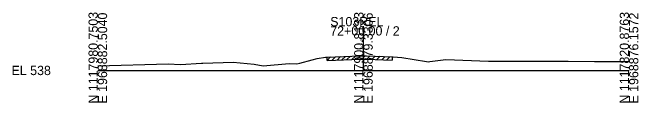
# Model space of a CAD drawing. Extents: x -26 to 163, y -10 to 24518.
# Drawn here: x -25.7 to 162.8, y 20490.3 to 20517.5 of the extents above; entities that cross this region are included whole.
import ezdxf

# ---------------------------------------------------------------- set-up
doc = ezdxf.new("R2010")
doc.units = 0
for name, color, linetype in [('RD_GPK_XS_Cell', 7, 'Continuous'), ('RD_XS_ExGround', 7, 'Continuous'), ('RD_XS_ExPaveRet', 7, 'Continuous'), ('RD_XS_TX_Elev_EX', 7, 'Continuous')]:
    doc.layers.add(name, color=color, linetype=linetype)

msp = doc.modelspace()

# ---------------------------------------------------------------- linework, layer by layer
at = {"layer": 'RD_GPK_XS_Cell'}
for p, q in [((80, 20500), (80, 20513.36)), ((0, 20500), (80, 20500)), ((80, 20500), (160, 20500))]:
    msp.add_line(p, q, dxfattribs=at)
at = {"layer": 'RD_XS_ExGround'}
msp.add_lwpolyline([(0, 20501.44), (21.21, 20502.03), (24.86, 20501.84), (31.25, 20502.17), (31.64, 20502.19), (40.81, 20502.5), (47.07, 20501.92), (49.76, 20501.37), (57.64, 20502.1), (59.9, 20501.96), (60.82, 20502.17), (64.54, 20503.2), (66.07, 20503.62), (68.61, 20503.99), (69.04, 20504.05), (78.98, 20504.41), (80.11, 20504.45), (80.97, 20504.42), (88.68, 20504.12), (88.98, 20504.11), (91.57, 20503.95), (98.95, 20502.75), (99.63, 20502.63), (100.04, 20502.69), (104.84, 20503.3), (117.69, 20502.78), (141.63, 20502.83), (149.6, 20502.73), (160, 20502.69)], dxfattribs=at)
at = {"layer": 'RD_XS_ExPaveRet'}
for p, q in [((69.04, 20503.05), (70.08, 20504.08)), ((69.04, 20503.05), (69.04, 20504.05)), ((69.04, 20503.05), (78.98, 20503.41)), ((70.54, 20503.1), (71.58, 20504.14)), ((72.04, 20503.16), (73.08, 20504.2)), ((73.54, 20503.21), (74.58, 20504.25)), ((75.04, 20503.27), (76.08, 20504.31)), ((76.54, 20503.32), (77.58, 20504.36)), ((78.04, 20503.38), (79.08, 20504.42)), ((78.98, 20503.41), (80.11, 20503.45)), ((79.54, 20503.43), (80.54, 20504.44)), ((80.11, 20503.45), (80.97, 20503.42)), ((80.97, 20503.42), (88.68, 20503.12)), ((81.04, 20503.42), (82, 20504.38)), ((82.54, 20503.36), (83.5, 20504.32)), ((84.04, 20503.3), (85, 20504.27)), ((85.54, 20503.24), (86.5, 20504.21)), ((87.04, 20503.19), (88, 20504.15)), ((88.68, 20504.12), (88.68, 20503.12))]:
    msp.add_line(p, q, dxfattribs=at)

# ---------------------------------------------------------------- texts
at = {"layer": 'RD_GPK_XS_Cell'}
for s, p in [('N 1117980.7503', (0, 20490)), ('E 1968882.5040', (2.8, 20490)), ('N 1117900.8133', (80, 20490)), ('E 1968879.3306', (82.8, 20490)), ('N 1117820.8763', (160, 20490)), ('E 1968876.1572', (162.8, 20490))]:
    msp.add_text(s, height=2.8, rotation=90, dxfattribs=at).set_placement(p)
for s, p in [('S103REL', (70, 20513.36)), ('72+00.00 / 2', (70, 20510.56)), ('EL 538', (-26, 20498.6))]:
    msp.add_text(s, height=2.8, dxfattribs=at).set_placement(p)
at = {"layer": 'RD_XS_TX_Elev_EX'}
msp.add_text('542.45', height=0.8, rotation=90, dxfattribs=at).set_placement((79.9, 20506.45))

doc.saveas('drawing.dxf')
